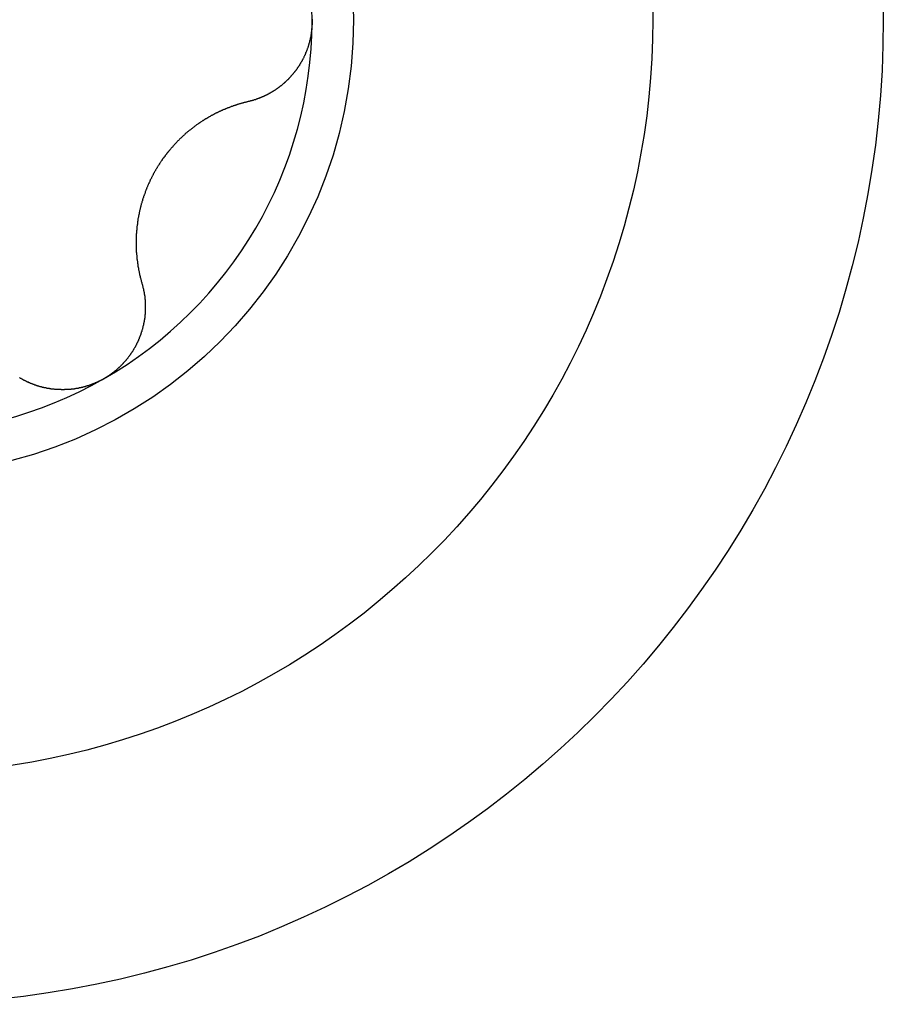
# Model space of a CAD drawing. Extents: x 1107 to 4046, y 937 to 3355.
# Tile 832 of 861: x 3324.68 to 3328.8, y 2222.01 to 2226.71. Entities that reach past the tile are written whole.
import ezdxf

# ---------------------------------------------------------------- set-up
doc = ezdxf.new("R2010")
doc.units = 0
doc.layers.add('KF_VIDA_L___C_LEFT', color=7, linetype='CONTINUOUS')

# ---------------------------------------------------------------- blocks, each defined once
blk = doc.blocks.new('KF_VIDA_L___C_LEFT')
at = {"layer": 'KF_VIDA_L___C_LEFT'}
for points in [[(436.775, 537.502, 0), (436.775, 537.5, 0), (436.775, 537.498, 0), (436.775, 537.496, 0), (436.775, 537.494, 0), (436.775, 537.492, 0)], [(436.775, 537.492, 0), (436.775, 537.49, 0), (436.775, 537.488, 0), (436.775, 537.485, 0), (436.775, 537.483, 0), (436.775, 537.481, 0), (436.775, 537.479, 0), (436.775, 537.477, 0), (436.775, 537.475, 0), (436.774, 537.473, 0), (436.774, 537.471, 0), (436.774, 537.468, 0), (436.774, 537.466, 0), (436.774, 537.464, 0), (436.774, 537.462, 0), (436.774, 537.46, 0), (436.773, 537.458, 0), (436.773, 537.456, 0), (436.773, 537.454, 0), (436.773, 537.451, 0), (436.772, 537.449, 0), (436.772, 537.447, 0), (436.772, 537.445, 0), (436.772, 537.443, 0), (436.771, 537.441, 0), (436.771, 537.439, 0), (436.771, 537.437, 0), (436.77, 537.434, 0), (436.77, 537.432, 0), (436.77, 537.43, 0), (436.769, 537.428, 0), (436.769, 537.426, 0), (436.769, 537.424, 0), (436.768, 537.422, 0), (436.768, 537.42, 0), (436.767, 537.417, 0), (436.767, 537.415, 0), (436.767, 537.413, 0), (436.766, 537.411, 0), (436.766, 537.409, 0), (436.765, 537.407, 0), (436.765, 537.405, 0), (436.764, 537.403, 0), (436.764, 537.401, 0), (436.763, 537.399, 0), (436.763, 537.396, 0), (436.762, 537.394, 0), (436.762, 537.392, 0), (436.761, 537.39, 0), (436.761, 537.388, 0), (436.76, 537.386, 0), (436.759, 537.384, 0), (436.759, 537.382, 0), (436.758, 537.38, 0), (436.758, 537.378, 0), (436.757, 537.376, 0), (436.756, 537.374, 0), (436.756, 537.371, 0), (436.755, 537.369, 0), (436.754, 537.367, 0), (436.754, 537.365, 0), (436.753, 537.363, 0), (436.752, 537.361, 0), (436.751, 537.359, 0), (436.751, 537.357, 0), (436.75, 537.355, 0), (436.749, 537.353, 0), (436.748, 537.351, 0), (436.748, 537.349, 0), (436.747, 537.347, 0), (436.746, 537.345, 0), (436.745, 537.343, 0), (436.744, 537.341, 0), (436.744, 537.339, 0), (436.743, 537.337, 0), (436.742, 537.335, 0), (436.741, 537.333, 0), (436.74, 537.331, 0), (436.739, 537.329, 0), (436.738, 537.327, 0), (436.737, 537.325, 0), (436.736, 537.323, 0), (436.736, 537.321, 0), (436.735, 537.319, 0), (436.734, 537.317, 0), (436.733, 537.316, 0), (436.732, 537.314, 0), (436.731, 537.312, 0), (436.73, 537.31, 0), (436.729, 537.308, 0), (436.728, 537.306, 0), (436.727, 537.304, 0), (436.726, 537.302, 0), (436.725, 537.3, 0), (436.724, 537.299, 0), (436.722, 537.297, 0), (436.721, 537.295, 0), (436.72, 537.293, 0), (436.719, 537.291, 0), (436.718, 537.289, 0), (436.717, 537.287, 0), (436.716, 537.286, 0), (436.715, 537.284, 0), (436.714, 537.282, 0), (436.712, 537.28, 0), (436.711, 537.278, 0), (436.71, 537.277, 0), (436.709, 537.275, 0), (436.708, 537.273, 0), (436.707, 537.271, 0), (436.705, 537.27, 0), (436.704, 537.268, 0), (436.703, 537.266, 0), (436.702, 537.264, 0), (436.7, 537.263, 0), (436.699, 537.261, 0), (436.698, 537.259, 0), (436.697, 537.258, 0), (436.695, 537.256, 0), (436.694, 537.254, 0), (436.693, 537.253, 0), (436.692, 537.251, 0), (436.69, 537.249, 0), (436.689, 537.248, 0), (436.688, 537.246, 0), (436.686, 537.244, 0), (436.685, 537.243, 0), (436.684, 537.241, 0), (436.682, 537.239, 0), (436.681, 537.238, 0), (436.68, 537.236, 0), (436.678, 537.235, 0), (436.677, 537.233, 0), (436.675, 537.232, 0), (436.674, 537.23, 0), (436.673, 537.228, 0), (436.671, 537.227, 0), (436.67, 537.225, 0), (436.669, 537.224, 0), (436.667, 537.222, 0), (436.666, 537.221, 0), (436.664, 537.219, 0), (436.663, 537.218, 0), (436.661, 537.216, 0), (436.66, 537.215, 0), (436.658, 537.213, 0), (436.657, 537.212, 0), (436.656, 537.211, 0), (436.654, 537.209, 0), (436.653, 537.208, 0), (436.651, 537.206, 0), (436.65, 537.205, 0), (436.648, 537.204, 0), (436.647, 537.202, 0), (436.645, 537.201, 0), (436.644, 537.199, 0), (436.642, 537.198, 0), (436.641, 537.197, 0), (436.639, 537.195, 0), (436.638, 537.194, 0), (436.636, 537.193, 0), (436.635, 537.192, 0), (436.633, 537.19, 0), (436.632, 537.189, 0), (436.63, 537.188, 0), (436.629, 537.186, 0), (436.627, 537.185, 0), (436.625, 537.184, 0), (436.624, 537.183, 0), (436.622, 537.182, 0), (436.621, 537.18, 0), (436.619, 537.179, 0), (436.618, 537.178, 0), (436.616, 537.177, 0), (436.614, 537.176, 0), (436.613, 537.174, 0), (436.611, 537.173, 0), (436.61, 537.172, 0), (436.608, 537.171, 0), (436.606, 537.17, 0), (436.605, 537.169, 0), (436.603, 537.168, 0), (436.602, 537.166, 0), (436.6, 537.165, 0), (436.598, 537.164, 0), (436.597, 537.163, 0), (436.595, 537.162, 0), (436.593, 537.161, 0), (436.592, 537.16, 0), (436.59, 537.159, 0), (436.588, 537.158, 0), (436.587, 537.157, 0), (436.585, 537.156, 0), (436.583, 537.155, 0), (436.582, 537.154, 0), (436.58, 537.153, 0), (436.578, 537.152, 0), (436.576, 537.151, 0), (436.575, 537.15, 0), (436.573, 537.149, 0), (436.571, 537.148, 0), (436.569, 537.147, 0), (436.568, 537.146, 0), (436.566, 537.145, 0), (436.564, 537.144, 0), (436.562, 537.143, 0), (436.561, 537.142, 0), (436.559, 537.141, 0), (436.557, 537.14, 0), (436.555, 537.14, 0), (436.554, 537.139, 0), (436.552, 537.138, 0), (436.55, 537.137, 0), (436.548, 537.136, 0), (436.546, 537.135, 0), (436.545, 537.134, 0), (436.543, 537.134, 0), (436.541, 537.133, 0), (436.539, 537.132, 0), (436.537, 537.131, 0), (436.535, 537.13, 0), (436.534, 537.13, 0), (436.532, 537.129, 0), (436.53, 537.128, 0), (436.528, 537.127, 0), (436.526, 537.127, 0), (436.524, 537.126, 0), (436.523, 537.125, 0), (436.521, 537.124, 0), (436.519, 537.124, 0), (436.517, 537.123, 0), (436.515, 537.122, 0), (436.513, 537.122, 0), (436.511, 537.121, 0), (436.51, 537.12, 0), (436.508, 537.12, 0), (436.506, 537.119, 0), (436.504, 537.118, 0), (436.502, 537.118, 0), (436.5, 537.117, 0), (436.498, 537.117, 0), (436.496, 537.116, 0), (436.494, 537.115, 0), (436.493, 537.115, 0), (436.491, 537.114, 0), (436.489, 537.114, 0), (436.487, 537.113, 0), (436.485, 537.113, 0), (436.483, 537.112, 0), (436.481, 537.112, 0), (436.479, 537.111, 0), (436.477, 537.111, 0), (436.475, 537.11, 0), (436.473, 537.11, 0), (436.471, 537.109, 0), (436.47, 537.109, 0)], [(436.47, 537.109, 0), (436.467, 537.108, 0), (436.465, 537.108, 0), (436.462, 537.107, 0), (436.46, 537.106, 0), (436.458, 537.106, 0), (436.455, 537.105, 0), (436.453, 537.105, 0), (436.451, 537.104, 0), (436.448, 537.103, 0), (436.446, 537.103, 0), (436.444, 537.102, 0), (436.441, 537.102, 0), (436.439, 537.101, 0), (436.437, 537.1, 0), (436.435, 537.1, 0), (436.432, 537.099, 0), (436.43, 537.098, 0), (436.428, 537.098, 0), (436.425, 537.097, 0), (436.423, 537.096, 0), (436.421, 537.095, 0), (436.418, 537.095, 0), (436.416, 537.094, 0), (436.414, 537.093, 0), (436.412, 537.092, 0), (436.409, 537.092, 0), (436.407, 537.091, 0), (436.405, 537.09, 0), (436.402, 537.089, 0), (436.4, 537.089, 0), (436.398, 537.088, 0), (436.396, 537.087, 0), (436.393, 537.086, 0), (436.391, 537.085, 0), (436.389, 537.085, 0), (436.387, 537.084, 0), (436.384, 537.083, 0), (436.382, 537.082, 0), (436.38, 537.081, 0), (436.378, 537.08, 0), (436.376, 537.08, 0), (436.373, 537.079, 0), (436.371, 537.078, 0), (436.369, 537.077, 0), (436.367, 537.076, 0), (436.364, 537.075, 0), (436.362, 537.074, 0), (436.36, 537.073, 0), (436.358, 537.072, 0), (436.356, 537.072, 0), (436.354, 537.071, 0), (436.351, 537.07, 0), (436.349, 537.069, 0), (436.347, 537.068, 0), (436.345, 537.067, 0), (436.343, 537.066, 0), (436.341, 537.065, 0), (436.338, 537.064, 0), (436.336, 537.063, 0), (436.334, 537.062, 0), (436.332, 537.061, 0), (436.33, 537.06, 0), (436.328, 537.059, 0), (436.326, 537.058, 0), (436.324, 537.057, 0), (436.322, 537.056, 0), (436.319, 537.055, 0), (436.317, 537.054, 0), (436.315, 537.053, 0), (436.313, 537.052, 0), (436.311, 537.051, 0), (436.309, 537.05, 0), (436.307, 537.048, 0), (436.305, 537.047, 0), (436.303, 537.046, 0), (436.3, 537.045, 0), (436.298, 537.044, 0), (436.296, 537.043, 0), (436.294, 537.042, 0), (436.292, 537.04, 0), (436.29, 537.039, 0), (436.288, 537.038, 0), (436.286, 537.037, 0), (436.283, 537.036, 0), (436.281, 537.034, 0), (436.279, 537.033, 0), (436.277, 537.032, 0), (436.275, 537.031, 0), (436.273, 537.029, 0), (436.271, 537.028, 0), (436.269, 537.027, 0), (436.267, 537.026, 0), (436.264, 537.024, 0), (436.262, 537.023, 0), (436.26, 537.022, 0), (436.258, 537.02, 0), (436.256, 537.019, 0), (436.254, 537.018, 0), (436.252, 537.016, 0), (436.25, 537.015, 0), (436.248, 537.014, 0), (436.245, 537.012, 0), (436.243, 537.011, 0), (436.241, 537.009, 0), (436.239, 537.008, 0), (436.237, 537.007, 0), (436.235, 537.005, 0), (436.233, 537.004, 0), (436.231, 537.002, 0), (436.229, 537.001, 0), (436.227, 536.999, 0), (436.224, 536.998, 0), (436.222, 536.996, 0), (436.22, 536.995, 0), (436.218, 536.993, 0), (436.216, 536.992, 0), (436.214, 536.99, 0), (436.212, 536.989, 0), (436.21, 536.987, 0), (436.208, 536.986, 0), (436.206, 536.984, 0), (436.204, 536.982, 0), (436.202, 536.981, 0), (436.2, 536.979, 0), (436.198, 536.978, 0), (436.196, 536.976, 0), (436.194, 536.974, 0), (436.191, 536.973, 0), (436.189, 536.971, 0), (436.187, 536.97, 0), (436.185, 536.968, 0), (436.183, 536.966, 0), (436.181, 536.965, 0), (436.179, 536.963, 0), (436.177, 536.961, 0), (436.175, 536.959, 0), (436.173, 536.958, 0), (436.171, 536.956, 0), (436.169, 536.954, 0), (436.167, 536.953, 0), (436.166, 536.951, 0), (436.164, 536.949, 0), (436.162, 536.947, 0), (436.16, 536.945, 0), (436.158, 536.944, 0), (436.156, 536.942, 0), (436.154, 536.94, 0), (436.152, 536.938, 0), (436.15, 536.936, 0), (436.148, 536.935, 0), (436.146, 536.933, 0), (436.144, 536.931, 0), (436.142, 536.929, 0), (436.141, 536.927, 0), (436.139, 536.925, 0), (436.137, 536.924, 0), (436.135, 536.922, 0), (436.133, 536.92, 0), (436.131, 536.918, 0), (436.129, 536.916, 0), (436.128, 536.914, 0), (436.126, 536.912, 0), (436.124, 536.91, 0), (436.122, 536.908, 0), (436.12, 536.906, 0), (436.118, 536.904, 0), (436.117, 536.902, 0), (436.115, 536.9, 0), (436.113, 536.898, 0), (436.111, 536.896, 0), (436.11, 536.894, 0), (436.108, 536.892, 0), (436.106, 536.89, 0), (436.104, 536.888, 0), (436.103, 536.886, 0), (436.101, 536.884, 0), (436.099, 536.882, 0), (436.097, 536.88, 0), (436.096, 536.878, 0), (436.094, 536.876, 0), (436.092, 536.874, 0), (436.091, 536.872, 0), (436.089, 536.87, 0), (436.087, 536.868, 0), (436.086, 536.866, 0), (436.084, 536.864, 0), (436.082, 536.862, 0), (436.081, 536.86, 0), (436.079, 536.858, 0), (436.078, 536.856, 0), (436.076, 536.854, 0), (436.074, 536.851, 0), (436.073, 536.849, 0), (436.071, 536.847, 0), (436.07, 536.845, 0), (436.068, 536.843, 0), (436.067, 536.841, 0), (436.065, 536.839, 0), (436.063, 536.837, 0), (436.062, 536.835, 0), (436.06, 536.832, 0), (436.059, 536.83, 0), (436.057, 536.828, 0), (436.056, 536.826, 0), (436.054, 536.824, 0), (436.053, 536.822, 0), (436.052, 536.82, 0), (436.05, 536.817, 0), (436.049, 536.815, 0), (436.047, 536.813, 0), (436.046, 536.811, 0), (436.044, 536.809, 0), (436.043, 536.807, 0), (436.042, 536.804, 0), (436.04, 536.802, 0), (436.039, 536.8, 0), (436.038, 536.798, 0), (436.036, 536.796, 0), (436.035, 536.793, 0), (436.034, 536.791, 0), (436.032, 536.789, 0), (436.031, 536.787, 0), (436.03, 536.785, 0), (436.028, 536.782, 0), (436.027, 536.78, 0), (436.026, 536.778, 0), (436.025, 536.776, 0), (436.023, 536.774, 0), (436.022, 536.771, 0), (436.021, 536.769, 0), (436.02, 536.767, 0), (436.018, 536.765, 0), (436.017, 536.762, 0), (436.016, 536.76, 0), (436.015, 536.758, 0), (436.014, 536.755, 0), (436.012, 536.753, 0), (436.011, 536.751, 0), (436.01, 536.749, 0), (436.009, 536.746, 0), (436.008, 536.744, 0), (436.007, 536.742, 0), (436.005, 536.739, 0), (436.004, 536.737, 0), (436.003, 536.735, 0), (436.002, 536.732, 0), (436.001, 536.73, 0), (436, 536.727, 0), (435.999, 536.725, 0), (435.998, 536.723, 0), (435.997, 536.72, 0), (435.995, 536.718, 0), (435.994, 536.716, 0), (435.993, 536.713, 0), (435.992, 536.711, 0), (435.991, 536.708, 0), (435.99, 536.706, 0), (435.989, 536.703, 0), (435.988, 536.701, 0), (435.987, 536.699, 0), (435.986, 536.696, 0), (435.985, 536.694, 0), (435.984, 536.691, 0), (435.983, 536.689, 0), (435.982, 536.686, 0), (435.981, 536.684, 0), (435.98, 536.681, 0), (435.979, 536.679, 0), (435.978, 536.676, 0), (435.978, 536.674, 0), (435.977, 536.671, 0), (435.976, 536.669, 0), (435.975, 536.666, 0), (435.974, 536.664, 0), (435.973, 536.661, 0), (435.972, 536.659, 0), (435.971, 536.656, 0), (435.97, 536.654, 0), (435.97, 536.651, 0), (435.969, 536.649, 0), (435.968, 536.646, 0), (435.967, 536.644, 0), (435.966, 536.641, 0), (435.966, 536.639, 0), (435.965, 536.636, 0), (435.964, 536.634, 0), (435.963, 536.631, 0), (435.963, 536.629, 0), (435.962, 536.626, 0), (435.961, 536.623, 0), (435.96, 536.621, 0), (435.96, 536.618, 0), (435.959, 536.616, 0), (435.958, 536.613, 0), (435.958, 536.611, 0), (435.957, 536.608, 0), (435.956, 536.606, 0), (435.956, 536.603, 0), (435.955, 536.6, 0), (435.954, 536.598, 0), (435.954, 536.595, 0), (435.953, 536.593, 0), (435.953, 536.59, 0), (435.952, 536.588, 0), (435.951, 536.585, 0), (435.951, 536.582, 0), (435.95, 536.58, 0), (435.95, 536.577, 0), (435.949, 536.575, 0), (435.949, 536.572, 0), (435.948, 536.57, 0), (435.948, 536.567, 0), (435.947, 536.564, 0), (435.947, 536.562, 0), (435.946, 536.559, 0), (435.946, 536.557, 0), (435.945, 536.554, 0), (435.945, 536.552, 0), (435.944, 536.549, 0), (435.944, 536.546, 0), (435.944, 536.544, 0), (435.943, 536.541, 0), (435.943, 536.539, 0), (435.942, 536.536, 0), (435.942, 536.534, 0), (435.942, 536.531, 0), (435.941, 536.528, 0), (435.941, 536.526, 0), (435.941, 536.523, 0), (435.94, 536.521, 0), (435.94, 536.518, 0), (435.94, 536.516, 0), (435.939, 536.513, 0), (435.939, 536.511, 0), (435.939, 536.508, 0), (435.939, 536.505, 0), (435.938, 536.503, 0), (435.938, 536.5, 0), (435.938, 536.498, 0), (435.938, 536.495, 0), (435.937, 536.493, 0), (435.937, 536.49, 0), (435.937, 536.488, 0), (435.937, 536.485, 0), (435.937, 536.483, 0), (435.937, 536.48, 0), (435.936, 536.478, 0), (435.936, 536.475, 0), (435.936, 536.473, 0), (435.936, 536.47, 0), (435.936, 536.468, 0), (435.936, 536.465, 0), (435.936, 536.463, 0), (435.936, 536.46, 0), (435.935, 536.458, 0), (435.935, 536.455, 0), (435.935, 536.453, 0), (435.935, 536.45, 0), (435.935, 536.448, 0), (435.935, 536.445, 0), (435.935, 536.443, 0), (435.935, 536.44, 0), (435.935, 536.438, 0), (435.935, 536.435, 0), (435.935, 536.433, 0), (435.935, 536.431, 0), (435.935, 536.428, 0), (435.935, 536.426, 0), (435.935, 536.423, 0), (435.935, 536.421, 0), (435.935, 536.419, 0), (435.935, 536.416, 0), (435.935, 536.414, 0), (435.935, 536.411, 0), (435.936, 536.409, 0), (435.936, 536.407, 0), (435.936, 536.404, 0), (435.936, 536.402, 0), (435.936, 536.4, 0), (435.936, 536.397, 0), (435.936, 536.395, 0), (435.936, 536.393, 0), (435.936, 536.39, 0), (435.937, 536.388, 0), (435.937, 536.386, 0), (435.937, 536.383, 0), (435.937, 536.381, 0), (435.937, 536.379, 0), (435.938, 536.376, 0), (435.938, 536.374, 0), (435.938, 536.371, 0), (435.938, 536.369, 0), (435.938, 536.367, 0), (435.939, 536.364, 0), (435.939, 536.362, 0), (435.939, 536.36, 0), (435.939, 536.357, 0), (435.94, 536.355, 0), (435.94, 536.353, 0), (435.94, 536.35, 0), (435.941, 536.348, 0), (435.941, 536.346, 0), (435.941, 536.343, 0), (435.942, 536.341, 0), (435.942, 536.339, 0), (435.942, 536.336, 0), (435.943, 536.334, 0), (435.943, 536.331, 0), (435.943, 536.329, 0), (435.944, 536.327, 0), (435.944, 536.324, 0), (435.944, 536.322, 0), (435.945, 536.32, 0), (435.945, 536.317, 0), (435.946, 536.315, 0), (435.946, 536.313, 0), (435.946, 536.31, 0), (435.947, 536.308, 0), (435.947, 536.306, 0), (435.948, 536.303, 0), (435.948, 536.301, 0), (435.949, 536.298, 0), (435.949, 536.296, 0), (435.95, 536.294, 0), (435.95, 536.291, 0), (435.951, 536.289, 0), (435.951, 536.287, 0), (435.952, 536.284, 0), (435.952, 536.282, 0), (435.953, 536.28, 0), (435.953, 536.277, 0), (435.954, 536.275, 0), (435.954, 536.273, 0), (435.955, 536.27, 0), (435.956, 536.268, 0), (435.956, 536.266, 0), (435.957, 536.263, 0), (435.957, 536.261, 0), (435.958, 536.259, 0), (435.959, 536.256, 0), (435.959, 536.254, 0), (435.96, 536.252, 0), (435.961, 536.249, 0), (435.961, 536.247, 0), (435.962, 536.245, 0), (435.963, 536.242, 0), (435.963, 536.24, 0)], [(435.963, 536.24, 0), (435.964, 536.238, 0), (435.964, 536.236, 0), (435.965, 536.234, 0), (435.965, 536.232, 0), (435.966, 536.231, 0), (435.966, 536.229, 0), (435.967, 536.227, 0), (435.967, 536.225, 0), (435.968, 536.223, 0), (435.968, 536.221, 0), (435.969, 536.219, 0), (435.969, 536.217, 0), (435.97, 536.215, 0), (435.97, 536.213, 0), (435.97, 536.211, 0), (435.971, 536.209, 0), (435.971, 536.207, 0), (435.972, 536.205, 0), (435.972, 536.203, 0), (435.972, 536.201, 0), (435.973, 536.2, 0), (435.973, 536.198, 0), (435.973, 536.196, 0), (435.974, 536.194, 0), (435.974, 536.192, 0), (435.974, 536.19, 0), (435.975, 536.188, 0), (435.975, 536.186, 0), (435.975, 536.184, 0), (435.976, 536.182, 0), (435.976, 536.18, 0), (435.976, 536.178, 0), (435.976, 536.176, 0), (435.977, 536.174, 0), (435.977, 536.172, 0), (435.977, 536.17, 0), (435.977, 536.168, 0), (435.977, 536.166, 0), (435.978, 536.164, 0), (435.978, 536.162, 0), (435.978, 536.16, 0), (435.978, 536.158, 0), (435.978, 536.156, 0), (435.978, 536.154, 0), (435.978, 536.152, 0), (435.979, 536.15, 0), (435.979, 536.148, 0), (435.979, 536.146, 0), (435.979, 536.144, 0), (435.979, 536.142, 0), (435.979, 536.14, 0), (435.979, 536.138, 0), (435.979, 536.136, 0), (435.979, 536.134, 0), (435.979, 536.132, 0), (435.979, 536.13, 0), (435.979, 536.128, 0), (435.979, 536.126, 0), (435.979, 536.124, 0), (435.979, 536.122, 0), (435.979, 536.12, 0), (435.979, 536.118, 0), (435.979, 536.116, 0), (435.979, 536.114, 0), (435.979, 536.112, 0), (435.979, 536.11, 0), (435.979, 536.108, 0), (435.979, 536.107, 0), (435.979, 536.105, 0), (435.978, 536.103, 0), (435.978, 536.101, 0), (435.978, 536.099, 0), (435.978, 536.097, 0), (435.978, 536.095, 0), (435.978, 536.093, 0), (435.977, 536.091, 0), (435.977, 536.089, 0), (435.977, 536.087, 0), (435.977, 536.085, 0), (435.977, 536.083, 0), (435.976, 536.081, 0), (435.976, 536.079, 0), (435.976, 536.077, 0), (435.976, 536.075, 0), (435.975, 536.073, 0), (435.975, 536.071, 0), (435.975, 536.069, 0), (435.975, 536.067, 0), (435.974, 536.065, 0), (435.974, 536.063, 0), (435.974, 536.061, 0), (435.973, 536.059, 0), (435.973, 536.058, 0), (435.972, 536.056, 0), (435.972, 536.054, 0), (435.972, 536.052, 0), (435.971, 536.05, 0), (435.971, 536.048, 0), (435.97, 536.046, 0), (435.97, 536.044, 0), (435.97, 536.042, 0), (435.969, 536.04, 0), (435.969, 536.038, 0), (435.968, 536.036, 0), (435.968, 536.034, 0), (435.967, 536.032, 0), (435.967, 536.03, 0), (435.966, 536.028, 0), (435.966, 536.026, 0), (435.965, 536.024, 0), (435.965, 536.022, 0), (435.964, 536.02, 0), (435.963, 536.018, 0), (435.963, 536.016, 0), (435.962, 536.014, 0), (435.962, 536.012, 0), (435.961, 536.01, 0), (435.96, 536.008, 0), (435.96, 536.006, 0), (435.959, 536.004, 0), (435.958, 536.002, 0), (435.958, 536, 0), (435.957, 535.998, 0), (435.956, 535.996, 0), (435.956, 535.994, 0), (435.955, 535.992, 0), (435.954, 535.99, 0), (435.954, 535.989, 0), (435.953, 535.987, 0), (435.952, 535.985, 0), (435.951, 535.983, 0), (435.95, 535.981, 0), (435.95, 535.979, 0), (435.949, 535.977, 0), (435.948, 535.975, 0), (435.947, 535.973, 0), (435.946, 535.971, 0), (435.946, 535.969, 0), (435.945, 535.967, 0), (435.944, 535.965, 0), (435.943, 535.963, 0), (435.942, 535.961, 0), (435.941, 535.959, 0), (435.94, 535.957, 0), (435.939, 535.956, 0), (435.938, 535.954, 0), (435.937, 535.952, 0), (435.937, 535.95, 0), (435.936, 535.948, 0), (435.935, 535.946, 0), (435.934, 535.944, 0), (435.933, 535.942, 0), (435.932, 535.94, 0), (435.931, 535.939, 0), (435.93, 535.937, 0), (435.929, 535.935, 0), (435.927, 535.933, 0), (435.926, 535.931, 0), (435.925, 535.929, 0), (435.924, 535.927, 0), (435.923, 535.926, 0), (435.922, 535.924, 0), (435.921, 535.922, 0), (435.92, 535.92, 0), (435.919, 535.918, 0), (435.918, 535.916, 0), (435.916, 535.915, 0), (435.915, 535.913, 0), (435.914, 535.911, 0), (435.913, 535.909, 0), (435.912, 535.907, 0), (435.91, 535.906, 0), (435.909, 535.904, 0), (435.908, 535.902, 0), (435.907, 535.9, 0), (435.906, 535.899, 0), (435.904, 535.897, 0), (435.903, 535.895, 0), (435.902, 535.893, 0), (435.9, 535.892, 0), (435.899, 535.89, 0), (435.898, 535.888, 0), (435.896, 535.886, 0), (435.895, 535.885, 0), (435.894, 535.883, 0), (435.892, 535.881, 0), (435.891, 535.88, 0), (435.89, 535.878, 0), (435.888, 535.876, 0), (435.887, 535.875, 0), (435.886, 535.873, 0), (435.884, 535.871, 0), (435.883, 535.87, 0), (435.881, 535.868, 0), (435.88, 535.866, 0), (435.878, 535.865, 0), (435.877, 535.863, 0), (435.875, 535.862, 0), (435.874, 535.86, 0), (435.873, 535.859, 0), (435.871, 535.857, 0), (435.87, 535.855, 0), (435.868, 535.854, 0), (435.867, 535.852, 0), (435.865, 535.851, 0), (435.863, 535.849, 0), (435.862, 535.848, 0), (435.86, 535.846, 0), (435.859, 535.845, 0), (435.857, 535.843, 0), (435.856, 535.842, 0), (435.854, 535.84, 0), (435.853, 535.839, 0), (435.851, 535.837, 0), (435.849, 535.836, 0), (435.848, 535.834, 0), (435.846, 535.833, 0), (435.845, 535.831, 0), (435.843, 535.83, 0), (435.841, 535.829, 0), (435.84, 535.827, 0), (435.838, 535.826, 0), (435.836, 535.824, 0), (435.835, 535.823, 0), (435.833, 535.822, 0), (435.831, 535.82, 0), (435.83, 535.819, 0), (435.828, 535.818, 0), (435.826, 535.816, 0), (435.825, 535.815, 0), (435.823, 535.814, 0), (435.821, 535.812, 0), (435.819, 535.811, 0), (435.818, 535.81, 0), (435.816, 535.809, 0), (435.814, 535.807, 0), (435.813, 535.806, 0), (435.811, 535.805, 0), (435.809, 535.804, 0), (435.807, 535.802, 0), (435.806, 535.801, 0), (435.804, 535.8, 0), (435.802, 535.799, 0), (435.8, 535.798, 0), (435.798, 535.797, 0), (435.797, 535.795, 0), (435.795, 535.794, 0), (435.793, 535.793, 0), (435.791, 535.792, 0), (435.789, 535.791, 0), (435.788, 535.79, 0), (435.786, 535.789, 0), (435.784, 535.788, 0), (435.782, 535.787, 0), (435.78, 535.786, 0)], [(435.78, 535.786, 0), (435.779, 535.784, 0), (435.777, 535.783, 0), (435.775, 535.782, 0), (435.773, 535.781, 0), (435.771, 535.78, 0), (435.769, 535.779, 0), (435.767, 535.778, 0), (435.765, 535.777, 0), (435.764, 535.776, 0), (435.762, 535.776, 0), (435.76, 535.775, 0), (435.758, 535.774, 0), (435.756, 535.773, 0), (435.754, 535.772, 0), (435.752, 535.771, 0), (435.75, 535.77, 0), (435.748, 535.769, 0), (435.746, 535.768, 0), (435.744, 535.767, 0), (435.742, 535.766, 0), (435.74, 535.766, 0), (435.738, 535.765, 0), (435.736, 535.764, 0), (435.734, 535.763, 0), (435.732, 535.762, 0), (435.73, 535.762, 0), (435.728, 535.761, 0), (435.726, 535.76, 0), (435.724, 535.759, 0), (435.722, 535.758, 0), (435.72, 535.758, 0), (435.718, 535.757, 0), (435.716, 535.756, 0), (435.714, 535.756, 0), (435.712, 535.755, 0), (435.71, 535.754, 0), (435.708, 535.753, 0), (435.706, 535.753, 0), (435.704, 535.752, 0), (435.702, 535.752, 0), (435.7, 535.751, 0), (435.698, 535.75, 0), (435.696, 535.75, 0), (435.694, 535.749, 0), (435.692, 535.748, 0), (435.69, 535.748, 0), (435.688, 535.747, 0), (435.685, 535.747, 0), (435.683, 535.746, 0), (435.681, 535.746, 0), (435.679, 535.745, 0), (435.677, 535.745, 0), (435.675, 535.744, 0), (435.673, 535.744, 0), (435.671, 535.743, 0), (435.669, 535.743, 0), (435.666, 535.742, 0), (435.664, 535.742, 0), (435.662, 535.741, 0), (435.66, 535.741, 0), (435.658, 535.74, 0), (435.656, 535.74, 0), (435.654, 535.74, 0), (435.652, 535.739, 0), (435.649, 535.739, 0), (435.647, 535.739, 0), (435.645, 535.738, 0), (435.643, 535.738, 0), (435.641, 535.738, 0), (435.639, 535.737, 0), (435.637, 535.737, 0), (435.635, 535.737, 0), (435.632, 535.736, 0), (435.63, 535.736, 0), (435.628, 535.736, 0), (435.626, 535.736, 0), (435.624, 535.735, 0), (435.622, 535.735, 0), (435.619, 535.735, 0), (435.617, 535.735, 0), (435.615, 535.735, 0), (435.613, 535.734, 0), (435.611, 535.734, 0), (435.609, 535.734, 0), (435.607, 535.734, 0), (435.604, 535.734, 0), (435.602, 535.734, 0), (435.6, 535.734, 0), (435.598, 535.734, 0), (435.596, 535.734, 0), (435.594, 535.734, 0), (435.592, 535.733, 0), (435.589, 535.733, 0), (435.587, 535.733, 0), (435.585, 535.733, 0), (435.583, 535.733, 0), (435.581, 535.733, 0), (435.579, 535.733, 0), (435.577, 535.734, 0), (435.574, 535.734, 0), (435.572, 535.734, 0), (435.57, 535.734, 0), (435.568, 535.734, 0), (435.566, 535.734, 0), (435.564, 535.734, 0), (435.562, 535.734, 0), (435.56, 535.734, 0), (435.557, 535.734, 0), (435.555, 535.735, 0), (435.553, 535.735, 0), (435.551, 535.735, 0), (435.549, 535.735, 0), (435.547, 535.735, 0), (435.545, 535.736, 0), (435.543, 535.736, 0), (435.54, 535.736, 0), (435.538, 535.736, 0), (435.536, 535.736, 0), (435.534, 535.737, 0), (435.532, 535.737, 0), (435.53, 535.737, 0), (435.528, 535.738, 0), (435.526, 535.738, 0), (435.524, 535.738, 0), (435.522, 535.739, 0), (435.52, 535.739, 0), (435.518, 535.739, 0), (435.515, 535.74, 0), (435.513, 535.74, 0), (435.511, 535.74, 0), (435.509, 535.741, 0), (435.507, 535.741, 0), (435.505, 535.742, 0), (435.503, 535.742, 0), (435.501, 535.742, 0), (435.499, 535.743, 0), (435.497, 535.743, 0), (435.495, 535.744, 0), (435.493, 535.744, 0), (435.491, 535.745, 0), (435.489, 535.745, 0), (435.487, 535.746, 0), (435.485, 535.746, 0), (435.483, 535.747, 0), (435.481, 535.747, 0), (435.479, 535.748, 0), (435.477, 535.748, 0), (435.475, 535.749, 0), (435.473, 535.749, 0), (435.471, 535.75, 0), (435.469, 535.751, 0), (435.467, 535.751, 0), (435.465, 535.752, 0), (435.464, 535.752, 0), (435.462, 535.753, 0), (435.46, 535.754, 0), (435.458, 535.754, 0), (435.456, 535.755, 0), (435.454, 535.756, 0), (435.452, 535.756, 0), (435.45, 535.757, 0), (435.448, 535.758, 0), (435.446, 535.758, 0), (435.445, 535.759, 0), (435.443, 535.76, 0), (435.441, 535.76, 0), (435.439, 535.761, 0), (435.437, 535.762, 0), (435.435, 535.763, 0), (435.434, 535.763, 0), (435.432, 535.764, 0), (435.43, 535.765, 0), (435.428, 535.766, 0), (435.426, 535.766, 0), (435.424, 535.767, 0), (435.423, 535.768, 0), (435.421, 535.769, 0), (435.419, 535.77, 0), (435.417, 535.77, 0), (435.416, 535.771, 0), (435.414, 535.772, 0), (435.412, 535.773, 0), (435.41, 535.774, 0), (435.408, 535.775, 0), (435.407, 535.776, 0), (435.405, 535.777, 0), (435.403, 535.777, 0), (435.401, 535.778, 0), (435.4, 535.779, 0), (435.398, 535.78, 0), (435.396, 535.781, 0), (435.394, 535.782, 0), (435.393, 535.783, 0), (435.391, 535.784, 0), (435.389, 535.785, 0), (435.387, 535.786, 0), (435.386, 535.787, 0), (435.384, 535.788, 0), (435.382, 535.789, 0), (435.381, 535.79, 0), (435.379, 535.791, 0)]]:
    blk.add_polyline3d(points, dxfattribs=at)
for radius in [4.7, 3.6, 2.1725]:
    blk.add_circle((434.8, 537.5), radius, dxfattribs=at)
for start, end in [(359.7614, 59.7614), (299.7614, 359.7614), (239.7614, 299.7614)]:
    blk.add_arc((434.8, 537.5), 1.975, start, end, dxfattribs=at)

msp = doc.modelspace()

# ---------------------------------------------------------------- block references
at = {"layer": 'KF_VIDA_L___C_LEFT'}
msp.add_blockref('KF_VIDA_L___C_LEFT', (2889.3036, 1689.2132), dxfattribs=at)

doc.saveas('drawing.dxf')
